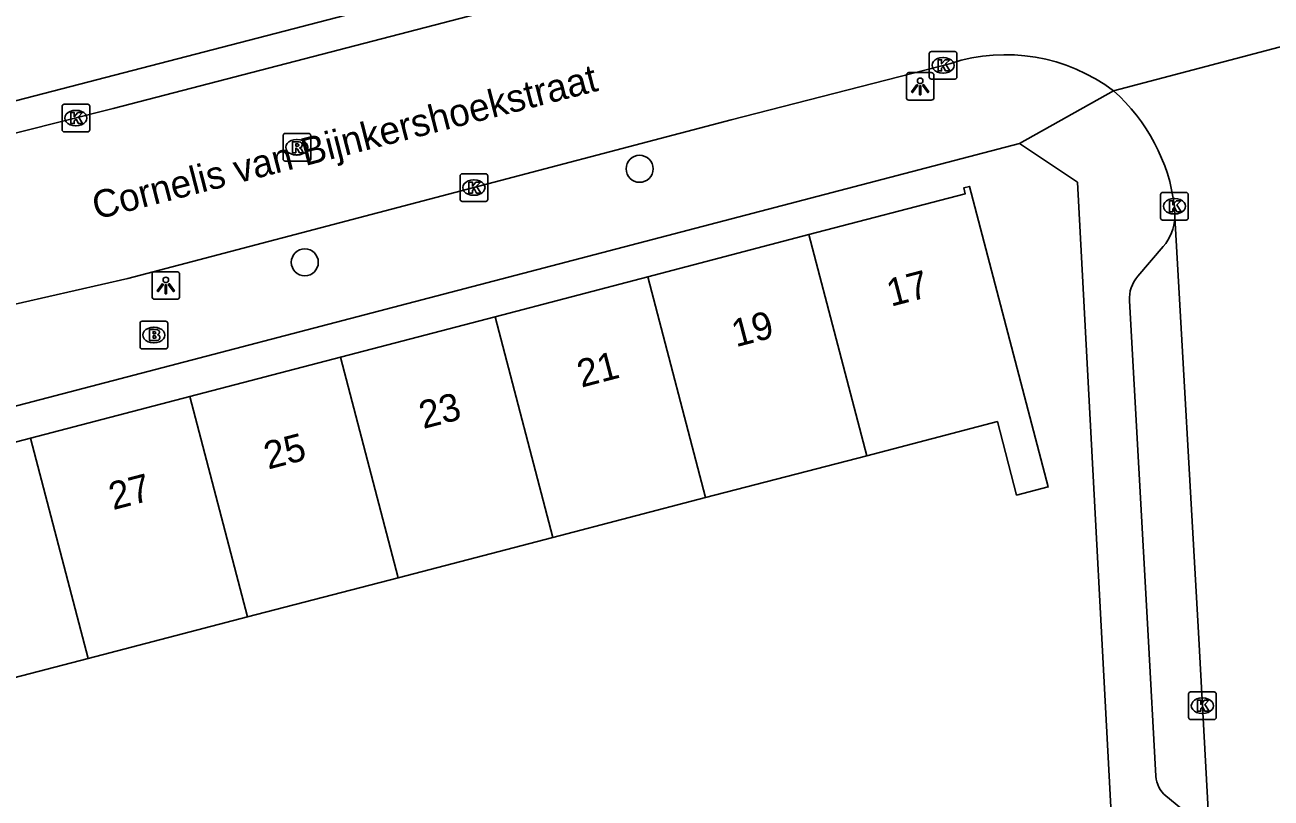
# Model space of a CAD drawing. Extents: x 158087 to 159494, y 382905 to 383981.
# Drawn here: x 158838.52 to 158883.62, y 383617.13 to 383645.13 of the extents above; entities that cross this region are included whole.
import ezdxf

# ---------------------------------------------------------------- set-up
doc = ezdxf.new("R2010")
doc.units = 0
for name, color, linetype in [('IMGEO_Boom', 7, 'Continuous'), ('IMGEO_Brandkraan', 7, 'Continuous'), ('IMGEO_Kolk', 7, 'Continuous'), ('IMGEO_Lichtpunt', 7, 'Continuous'), ('IMGEO_Openbare_ruimte_label', 7, 'Continuous'), ('IMGEO_Pand', 7, 'Continuous'), ('IMGEO_Pand_nummerreeks', 7, 'Continuous'), ('IMGEO_Rijbaan_lokaal_open', 7, 'Continuous'), ('IMGEO_Rioolput', 7, 'Continuous'), ('IMGEO_Voetpad_open', 7, 'Continuous')]:
    doc.layers.add(name, color=color, linetype=linetype)

msp = doc.modelspace()

# ---------------------------------------------------------------- linework, layer by layer
at = {"layer": 'IMGEO_Boom'}
for centre in [(158860.767, 383639.92), (158848.649, 383636.533)]:
    msp.add_circle(centre, 0.489, dxfattribs=at)
at = {"layer": 'IMGEO_Brandkraan'}
for p, q in [((158842.761, 383634.399), (158843.613, 383634.399)), ((158842.686, 383633.473), (158842.686, 383634.325)), ((158843.174, 383634.179), (158843.199, 383634.179)), ((158843.687, 383634.325), (158843.687, 383633.473)), ((158843.197, 383633.619), (158843.172, 383633.619)), ((158843.613, 383633.399), (158842.761, 383633.399))]:
    msp.add_line(p, q, dxfattribs=at)
for points in [[(158842.761, 383634.399), (158843.613, 383634.399)], [(158842.686, 383633.473), (158842.686, 383634.325)], [(158843.034, 383634.099), (158843.034, 383633.699), (158843.247, 383633.699)], [(158843.265, 383634.099), (158843.034, 383634.099)], [(158843.213, 383634.018), (158843.159, 383634.018), (158843.159, 383633.942)], [(158843.159, 383633.942), (158843.212, 383633.942)], [(158843.687, 383634.325), (158843.687, 383633.473)], [(158843.221, 383633.866), (158843.159, 383633.866), (158843.159, 383633.785)], [(158843.159, 383633.785), (158843.221, 383633.785)], [(158843.613, 383633.399), (158842.761, 383633.399)]]:
    msp.add_lwpolyline(points, dxfattribs=at)
for centre, radius, start, end in [((158842.763, 383634.323), 0.0765, 91.552, 178.448), ((158842.763, 383634.323), 0.0765, 91.552, 178.448), ((158843.611, 383634.323), 0.0765, 1.552, 88.448), ((158843.611, 383634.323), 0.0765, 1.552, 88.448), ((158843.214, 383633.98), 0.0379, 267.8285, 90.9355), ((158843.269, 383633.954), 0.145, 59.4692, 91.5367), ((158843.294, 383634.001), 0.0922, 285.5137, 58.1501), ((158843.299, 383633.809), 0.105, 301.3115, 78.989), ((158842.763, 383633.475), 0.0765, 181.552, 268.448), ((158842.763, 383633.475), 0.0765, 181.552, 268.448), ((158843.222, 383633.825), 0.0404, 269.8759, 90.5077), ((158843.253, 383633.95), 0.251, 268.6676, 293.5347), ((158843.611, 383633.475), 0.0765, 271.552, 358.448), ((158843.611, 383633.475), 0.0765, 271.552, 358.448)]:
    msp.add_arc(centre, radius, start, end, dxfattribs=at)
for centre, major_axis, ratio, start_param, end_param in [((158843.173, 383633.899), (-0.387, 0.002), 0.722429, 4.712389, 7.853982), ((158843.198, 383633.899), (-0.39, 0.002), 0.717154, 1.570796, 4.712389)]:
    msp.add_ellipse(centre, major_axis=major_axis, ratio=ratio, start_param=start_param, end_param=end_param, dxfattribs=at)
at = {"layer": 'IMGEO_Kolk'}
for p, q in [((158871.252, 383643.241), (158871.252, 383644.093)), ((158871.327, 383644.167), (158872.179, 383644.167)), ((158871.74, 383643.947), (158871.765, 383643.947)), ((158872.253, 383644.093), (158872.253, 383643.241)), ((158871.763, 383643.387), (158871.738, 383643.387)), ((158872.179, 383643.167), (158871.327, 383643.167)), ((158839.864, 383641.331), (158839.864, 383642.183)), ((158839.939, 383642.257), (158840.791, 383642.257)), ((158840.352, 383642.037), (158840.377, 383642.037)), ((158840.865, 383642.183), (158840.865, 383641.331)), ((158840.791, 383641.257), (158839.939, 383641.257)), ((158840.375, 383641.477), (158840.35, 383641.477)), ((158854.27, 383638.814), (158854.27, 383639.666)), ((158854.345, 383639.74), (158855.197, 383639.74)), ((158854.758, 383639.52), (158854.783, 383639.52)), ((158855.271, 383639.666), (158855.271, 383638.814)), ((158854.781, 383638.96), (158854.756, 383638.96)), ((158879.624, 383638.138), (158879.624, 383638.99)), ((158879.699, 383639.064), (158880.551, 383639.064)), ((158880.625, 383638.99), (158880.625, 383638.138)), ((158855.197, 383638.74), (158854.345, 383638.74)), ((158880.112, 383638.844), (158880.137, 383638.844)), ((158880.551, 383638.064), (158879.699, 383638.064)), ((158880.135, 383638.284), (158880.11, 383638.284)), ((158880.636, 383620.049), (158880.636, 383620.901)), ((158880.711, 383620.975), (158881.563, 383620.975)), ((158881.637, 383620.901), (158881.637, 383620.049)), ((158881.124, 383620.755), (158881.149, 383620.755)), ((158881.563, 383619.975), (158880.711, 383619.975)), ((158881.147, 383620.195), (158881.122, 383620.195))]:
    msp.add_line(p, q, dxfattribs=at)
for points in [[(158871.252, 383643.241), (158871.252, 383644.093)], [(158871.327, 383644.167), (158872.179, 383644.167)], [(158871.573, 383643.867), (158871.696, 383643.867), (158871.696, 383643.716), (158871.826, 383643.867), (158871.99, 383643.867), (158871.844, 383643.716), (158871.997, 383643.467), (158871.845, 383643.467), (158871.76, 383643.631), (158871.696, 383643.564), (158871.696, 383643.467), (158871.573, 383643.467), (158871.573, 383643.867)], [(158872.253, 383644.093), (158872.253, 383643.241)], [(158872.179, 383643.167), (158871.327, 383643.167)], [(158839.864, 383641.331), (158839.864, 383642.183)], [(158839.939, 383642.257), (158840.791, 383642.257)], [(158840.865, 383642.183), (158840.865, 383641.331)], [(158840.185, 383641.957), (158840.308, 383641.957), (158840.308, 383641.806), (158840.438, 383641.957), (158840.602, 383641.957), (158840.456, 383641.806), (158840.609, 383641.557), (158840.457, 383641.557), (158840.372, 383641.721), (158840.308, 383641.654), (158840.308, 383641.557), (158840.185, 383641.557), (158840.185, 383641.957)], [(158840.791, 383641.257), (158839.939, 383641.257)], [(158854.27, 383638.814), (158854.27, 383639.666)], [(158854.345, 383639.74), (158855.197, 383639.74)], [(158854.591, 383639.44), (158854.714, 383639.44), (158854.714, 383639.289), (158854.844, 383639.44), (158855.008, 383639.44), (158854.862, 383639.289), (158855.015, 383639.04), (158854.863, 383639.04), (158854.778, 383639.204), (158854.714, 383639.137), (158854.714, 383639.04), (158854.591, 383639.04), (158854.591, 383639.44)], [(158855.271, 383639.666), (158855.271, 383638.814)], [(158879.624, 383638.138), (158879.624, 383638.99)], [(158879.699, 383639.064), (158880.551, 383639.064)], [(158880.625, 383638.99), (158880.625, 383638.138)], [(158855.197, 383638.74), (158854.345, 383638.74)], [(158879.945, 383638.764), (158880.068, 383638.764), (158880.068, 383638.613), (158880.198, 383638.764), (158880.362, 383638.764), (158880.216, 383638.613), (158880.369, 383638.364), (158880.217, 383638.364), (158880.132, 383638.528), (158880.068, 383638.461), (158880.068, 383638.364), (158879.945, 383638.364), (158879.945, 383638.764)], [(158880.551, 383638.064), (158879.699, 383638.064)], [(158880.636, 383620.049), (158880.636, 383620.901)], [(158880.711, 383620.975), (158881.563, 383620.975)], [(158881.637, 383620.901), (158881.637, 383620.049)], [(158880.957, 383620.675), (158881.08, 383620.675), (158881.08, 383620.524), (158881.21, 383620.675), (158881.374, 383620.675), (158881.228, 383620.524), (158881.381, 383620.275), (158881.229, 383620.275), (158881.144, 383620.439), (158881.08, 383620.372), (158881.08, 383620.275), (158880.957, 383620.275), (158880.957, 383620.675)], [(158881.563, 383619.975), (158880.711, 383619.975)]]:
    msp.add_lwpolyline(points, dxfattribs=at)
for centre, start, end in [((158871.329, 383644.091), 91.552, 178.448), ((158871.329, 383644.091), 91.552, 178.448), ((158872.177, 383644.091), 1.552, 88.448), ((158872.177, 383644.091), 1.552, 88.448), ((158871.329, 383643.243), 181.552, 268.448), ((158871.329, 383643.243), 181.552, 268.448), ((158872.177, 383643.243), 271.552, 358.448), ((158872.177, 383643.243), 271.552, 358.448), ((158839.941, 383642.181), 91.552, 178.448), ((158839.941, 383642.181), 91.552, 178.448), ((158840.789, 383642.181), 1.552, 88.448), ((158840.789, 383642.181), 1.552, 88.448), ((158839.941, 383641.333), 181.552, 268.448), ((158839.941, 383641.333), 181.552, 268.448), ((158840.789, 383641.333), 271.552, 358.448), ((158840.789, 383641.333), 271.552, 358.448), ((158854.347, 383639.664), 91.552, 178.448), ((158854.347, 383639.664), 91.552, 178.448), ((158855.195, 383639.664), 1.552, 88.448), ((158855.195, 383639.664), 1.552, 88.448), ((158879.701, 383638.988), 91.552, 178.448), ((158879.701, 383638.988), 91.552, 178.448), ((158880.549, 383638.988), 1.552, 88.448), ((158880.549, 383638.988), 1.552, 88.448), ((158854.347, 383638.816), 181.552, 268.448), ((158854.347, 383638.816), 181.552, 268.448), ((158855.195, 383638.816), 271.552, 358.448), ((158855.195, 383638.816), 271.552, 358.448), ((158879.701, 383638.14), 181.552, 268.448), ((158879.701, 383638.14), 181.552, 268.448), ((158880.549, 383638.14), 271.552, 358.448), ((158880.549, 383638.14), 271.552, 358.448), ((158880.713, 383620.899), 91.552, 178.448), ((158880.713, 383620.899), 91.552, 178.448), ((158881.561, 383620.899), 1.552, 88.448), ((158881.561, 383620.899), 1.552, 88.448), ((158880.713, 383620.051), 181.552, 268.448), ((158880.713, 383620.051), 181.552, 268.448), ((158881.561, 383620.051), 271.552, 358.448), ((158881.561, 383620.051), 271.552, 358.448)]:
    msp.add_arc(centre, 0.0765, start, end, dxfattribs=at)
for centre, major_axis, ratio, start_param, end_param in [((158871.739, 383643.667), (-0.387, 0.002), 0.722429, 4.712389, 7.853982), ((158871.764, 383643.667), (-0.39, 0.002), 0.717154, 1.570796, 4.712389), ((158840.351, 383641.757), (-0.387, 0.002), 0.722429, 4.712389, 7.853982), ((158840.376, 383641.757), (-0.39, 0.002), 0.717154, 1.570796, 4.712389), ((158854.757, 383639.24), (-0.387, 0.002), 0.722429, 4.712389, 7.853982), ((158854.782, 383639.24), (-0.39, 0.002), 0.717154, 1.570796, 4.712389), ((158880.111, 383638.564), (-0.387, 0.002), 0.722429, 4.712389, 7.853982), ((158880.136, 383638.564), (-0.39, 0.002), 0.717154, 1.570796, 4.712389), ((158881.123, 383620.475), (-0.387, 0.002), 0.722429, 4.712389, 7.853982), ((158881.148, 383620.475), (-0.39, 0.002), 0.717154, 1.570796, 4.712389)]:
    msp.add_ellipse(centre, major_axis=major_axis, ratio=ratio, start_param=start_param, end_param=end_param, dxfattribs=at)
at = {"layer": 'IMGEO_Lichtpunt'}
for p, q in [((158871.325, 383643.404), (158870.517, 383643.404)), ((158871.325, 383643.404), (158870.517, 383643.404)), ((158870.423, 383643.309), (158870.423, 383642.502)), ((158870.423, 383643.309), (158870.423, 383642.502)), ((158871.419, 383642.502), (158871.419, 383643.309)), ((158871.419, 383642.502), (158871.419, 383643.309)), ((158870.517, 383642.408), (158871.325, 383642.408)), ((158870.517, 383642.408), (158871.325, 383642.408)), ((158844.022, 383636.193), (158843.214, 383636.193)), ((158844.022, 383636.193), (158843.214, 383636.193)), ((158843.12, 383636.098), (158843.12, 383635.291)), ((158843.12, 383636.098), (158843.12, 383635.291)), ((158844.116, 383635.291), (158844.116, 383636.098)), ((158844.116, 383635.291), (158844.116, 383636.098)), ((158843.214, 383635.197), (158844.022, 383635.197)), ((158843.214, 383635.197), (158844.022, 383635.197))]:
    msp.add_line(p, q, dxfattribs=at)
for points in [[(158870.797, 383642.973), (158870.836, 383642.945), (158870.648, 383642.683), (158870.61, 383642.71), (158870.797, 383642.973)], [(158870.899, 383642.925), (158870.946, 383642.925), (158870.946, 383642.603), (158870.899, 383642.603), (158870.899, 383642.925)], [(158871.009, 383642.945), (158871.047, 383642.972), (158871.234, 383642.71), (158871.195, 383642.682), (158871.009, 383642.945)], [(158843.494, 383635.762), (158843.533, 383635.734), (158843.345, 383635.472), (158843.307, 383635.499), (158843.494, 383635.762)], [(158843.596, 383635.714), (158843.643, 383635.714), (158843.643, 383635.392), (158843.596, 383635.392), (158843.596, 383635.714)], [(158843.706, 383635.734), (158843.744, 383635.761), (158843.931, 383635.499), (158843.892, 383635.471), (158843.706, 383635.734)]]:
    msp.add_lwpolyline(points, dxfattribs=at)
for centre in [(158870.922, 383643.107), (158843.619, 383635.896)]:
    msp.add_circle(centre, 0.0994, dxfattribs=at)
for centre, start, end in [((158870.517, 383643.309), 90, 180), ((158870.517, 383643.309), 90, 180), ((158871.325, 383643.309), 0, 90), ((158871.325, 383643.309), 0, 90), ((158870.517, 383642.502), 180, 270), ((158870.517, 383642.502), 180, 270), ((158871.325, 383642.502), 270, 0), ((158871.325, 383642.502), 270, 360), ((158843.214, 383636.098), 90, 180), ((158843.214, 383636.098), 90, 180), ((158844.022, 383636.098), 0, 90), ((158844.022, 383636.098), 0, 90), ((158843.214, 383635.291), 180, 270), ((158843.214, 383635.291), 180, 270), ((158844.022, 383635.291), 270, 0), ((158844.022, 383635.291), 270, 360)]:
    msp.add_arc(centre, 0.0946, start, end, dxfattribs=at)
at = {"layer": 'IMGEO_Pand'}
for points in [[(158866.894, 383637.536), (158872.552, 383639.016), (158872.497, 383639.229), (158872.709, 383639.284), (158875.556, 383628.4), (158874.415, 383628.102), (158873.719, 383630.763), (158868.988, 383629.53)], [(158861.064, 383636.01), (158866.894, 383637.536)], [(158868.988, 383629.53), (158866.894, 383637.536)], [(158855.537, 383634.564), (158861.064, 383636.01)], [(158861.064, 383636.01), (158863.157, 383628.011)], [(158849.936, 383633.099), (158855.537, 383634.564)], [(158857.629, 383626.57), (158855.537, 383634.564)], [(158844.493, 383631.675), (158849.936, 383633.099)], [(158849.936, 383633.099), (158852.026, 383625.11)], [(158838.722, 383630.165), (158844.493, 383631.675)], [(158846.581, 383623.691), (158844.493, 383631.675)], [(158832.953, 383628.656), (158838.722, 383630.165)], [(158840.808, 383622.187), (158838.722, 383630.165)], [(158868.988, 383629.53), (158863.157, 383628.011)], [(158863.157, 383628.011), (158857.629, 383626.57)], [(158857.629, 383626.57), (158852.026, 383625.11)], [(158852.026, 383625.11), (158846.581, 383623.691)], [(158846.581, 383623.691), (158840.808, 383622.187)], [(158840.808, 383622.187), (158835.039, 383620.684)]]:
    msp.add_lwpolyline(points, dxfattribs=at)
at = {"layer": 'IMGEO_Rijbaan_lokaal_open'}
for points in [[(158910.52, 383660.055), (158907.784, 383659.341), (158900.934, 383657.554), (158872.155, 383650.02), (158841.715, 383642.105), (158834.845, 383640.374), (158827.331, 383638.424), (158826.845, 383638.296)], [(158877.922, 383642.744), (158885.014, 383644.62)], [(158828.388, 383632.438), (158836.512, 383634.639), (158842.248, 383635.951), (158864.084, 383641.688), (158872.027, 383643.739)], [(158880.14, 383638.165), (158880.127, 383638.56)], [(158880.14, 383638.165), (158880.994, 383623.124), (158881.418, 383615.365)]]:
    msp.add_lwpolyline(points, dxfattribs=at)
for centre, radius, start, end in [((158874.016, 383637.564), 6.488, 52.9833, 107.8557), ((158873.479, 383637.73), 6.7, 7.1208, 48.4583)]:
    msp.add_arc(centre, radius, start, end, dxfattribs=at)
at = {"layer": 'IMGEO_Rioolput'}
for p, q in [((158847.862, 383640.274), (158847.862, 383641.126)), ((158847.937, 383641.2), (158848.789, 383641.2)), ((158848.863, 383641.126), (158848.863, 383640.274)), ((158848.35, 383640.98), (158848.375, 383640.98)), ((158848.373, 383640.42), (158848.348, 383640.42)), ((158848.789, 383640.2), (158847.937, 383640.2))]:
    msp.add_line(p, q, dxfattribs=at)
for points in [[(158847.862, 383640.274), (158847.862, 383641.126)], [(158847.937, 383641.2), (158848.789, 383641.2)], [(158848.863, 383641.126), (158848.863, 383640.274)], [(158848.451, 383640.898), (158848.199, 383640.9), (158848.199, 383640.5)], [(158848.199, 383640.5), (158848.323, 383640.5), (158848.323, 383640.662), (158848.334, 383640.662)], [(158848.377, 383640.819), (158848.323, 383640.819), (158848.323, 383640.738)], [(158848.323, 383640.738), (158848.375, 383640.738)], [(158848.381, 383640.633), (158848.452, 383640.5), (158848.592, 383640.5), (158848.527, 383640.626)], [(158848.789, 383640.2), (158847.937, 383640.2)]]:
    msp.add_lwpolyline(points, dxfattribs=at)
for centre, radius, start, end in [((158847.939, 383641.124), 0.0765, 91.552, 178.448), ((158847.939, 383641.124), 0.0765, 91.552, 178.448), ((158848.787, 383641.124), 0.0765, 1.552, 88.448), ((158848.787, 383641.124), 0.0765, 1.552, 88.448), ((158848.333, 383640.609), 0.0533, 26.0293, 88.6989), ((158848.359, 383640.927), 0.19, 274.7715, 282.9687), ((158848.383, 383640.723), 0.0964, 77.0061, 93.1865), ((158848.397, 383640.78), 0.0378, 276.6634, 79.6772), ((158848.45, 383640.788), 0.109, 350.3612, 89.416), ((158848.448, 383640.788), 0.112, 277.5842, 350.9817), ((158848.432, 383640.573), 0.108, 29.5134, 73.7905), ((158847.939, 383640.276), 0.0765, 181.552, 268.448), ((158847.939, 383640.276), 0.0765, 181.552, 268.448), ((158848.787, 383640.276), 0.0765, 271.552, 358.448), ((158848.787, 383640.276), 0.0765, 271.552, 358.448)]:
    msp.add_arc(centre, radius, start, end, dxfattribs=at)
for centre, major_axis, ratio, start_param, end_param in [((158848.349, 383640.7), (-0.387, 0.002), 0.722429, 4.712389, 7.853982), ((158848.374, 383640.7), (-0.39, 0.002), 0.717154, 1.570796, 4.712389)]:
    msp.add_ellipse(centre, major_axis=major_axis, ratio=ratio, start_param=start_param, end_param=end_param, dxfattribs=at)
at = {"layer": 'IMGEO_Voetpad_open'}
for points in [[(158849.522, 383649.348), (158850.466, 383645.571), (158824.725, 383638.887), (158823.059, 383642.68), (158822.525, 383643.896), (158822.132, 383645.145), (158826.359, 383646.253), (158836.847, 383649.001), (158843.548, 383650.757)], [(158877.922, 383642.744), (158874.52, 383640.834)], [(158819.529, 383626.449), (158874.52, 383640.834)], [(158874.52, 383640.834), (158876.622, 383639.431), (158878.123, 383611.135)], [(158878.796, 383636.026), (158879.72, 383637.104)], [(158879.457, 383617.923), (158879.178, 383623.023), (158878.497, 383635.142)], [(158880.967, 383616.256), (158879.818, 383617.207)]]:
    msp.add_lwpolyline(points, dxfattribs=at)
for centre, radius, start, end in [((158878.395, 383638.242), 1.747, 319.3371, 357.4703), ((158879.746, 383635.212), 1.251, 139.4105, 183.2148), ((158880.449, 383617.974), 0.993, 182.9473, 230.5663)]:
    msp.add_arc(centre, radius, start, end, dxfattribs=at)

# ---------------------------------------------------------------- texts
at = {"layer": 'IMGEO_Openbare_ruimte_label'}
msp.add_text('Cornelis van Bijnkershoekstraat', height=1, rotation=14.4113, dxfattribs=at).set_placement((158841.104, 383638.077))
at = {"layer": 'IMGEO_Pand_nummerreeks'}
for s, p in [('17', (158869.864, 383634.922)), ('19', (158864.251, 383633.454)), ('21', (158858.659, 383631.991)), ('23', (158852.937, 383630.493)), ('25', (158847.324, 383629.025)), ('27', (158841.71, 383627.556))]:
    msp.add_text(s, height=1, rotation=14.6614, dxfattribs=at).set_placement(p)

doc.saveas('drawing.dxf')
